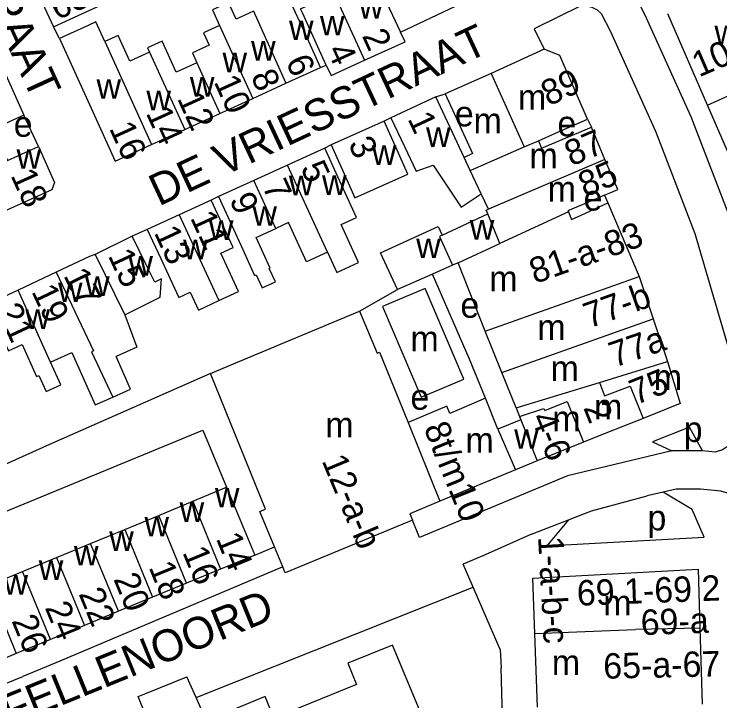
# Model space of a CAD drawing. Extents: x 159902 to 161769, y 383692 to 384875.
# Drawn here: x 161012.9 to 161124, y 384258 to 384366.1 of the extents above; entities that cross this region are included whole.
import ezdxf

# ---------------------------------------------------------------- set-up
doc = ezdxf.new("R2010")
doc.units = 0
for name, color, linetype in [('BLT_Basislijn', 7, 'Continuous'), ('BLT_Bebouwing', 7, 'Continuous'), ('BLT_Centroide', 7, 'Continuous'), ('BLT_Huisnummer', 7, 'Continuous'), ('BLT_Huisnummer_ tussenligend', 7, 'Continuous'), ('BLT_Huisnummer_reeks', 7, 'Continuous'), ('BLT_Onderdoorgang_en_onderverdeling', 7, 'Continuous'), ('BLT_Onderverdeling_panden', 7, 'Continuous'), ('BLT_Straatnaam', 7, 'Continuous')]:
    doc.layers.add(name, color=color, linetype=linetype)

msp = doc.modelspace()

# ---------------------------------------------------------------- linework, layer by layer
at = {"layer": 'BLT_Basislijn'}
for p, q in [((161020.02, 384362.24), (161019.1, 384364.09)), ((161061.12, 384357.69), (161062.02, 384358.08)), ((161079.26, 384353.06), (161080.74, 384353.54)), ((161016.72, 384345.23), (161014.43, 384350.19)), ((161072.22, 384349.75), (161071.15, 384349.22)), ((161103.15, 384349.53), (161103.76, 384348.3)), ((161062.8, 384345.51), (161061.79, 384345.01)), ((161045.08, 384337.36), (161043.9, 384336.83)), ((161105.85, 384337.59), (161106.37, 384336.36)), ((161033.86, 384332.17), (161031.49, 384331.12)), ((161067.27, 384319.35), (161073.23, 384322.72)), ((160998.04, 384282.22), (161042.6, 384300.61)), ((161042.6, 384300.61), (161046.3, 384291.65)), ((161115.06, 384290.85), (161112.54, 384290.25)), ((161094.32, 384284.24), (161100.17, 384286.49)), ((161094.32, 384284.24), (161087.02, 384280.97)), ((161050.76, 384280.94), (161053.88, 384282.22)), ((161087.02, 384280.97), (161083.6, 384279.49)), ((161085.17, 384275.87), (161083.6, 384279.49)), ((161041.53, 384258.51), (161085.17, 384275.87)), ((161089.41, 384266.06), (161085.17, 384275.87)), ((161089.41, 384266.06), (161089.58, 384263.2)), ((161020.06, 384264.23), (161014.24, 384261.83)), ((161090.05, 384245.92), (161089.58, 384263.2)), ((160925.32, 384225.36), (161014.24, 384261.83)), ((161041.53, 384258.51), (161040.06, 384261.8)), ((161033.65, 384255.7), (161032.4, 384258.67))]:
    msp.add_line(p, q, dxfattribs=at)
for points in [[(161091.04, 384402.68), (161092.89, 384399.78), (161106.05, 384377.98), (161112.13, 384366.07), (161119.42, 384350), (161125.75, 384333.48), (161131.82, 384312.82), (161133.22, 384304.1)], [(161105.32, 384366.21), (161104.75, 384366.71), (161103.9, 384367.13), (161102.97, 384367.42), (161102.1, 384367.39), (161094.74, 384363.77), (161096.31, 384360.56)], [(161105.32, 384366.21), (161106.73, 384363.46), (161113.88, 384347.69), (161120.06, 384331.56), (161125.95, 384311.5), (161127.52, 384301.77)], [(161087.09, 384305.62), (161084.59, 384311.78), (161078.77, 384325.16)], [(161043.79, 384309.53), (161018.48, 384298.36), (161008.76, 384293.97), (161007.55, 384296.22), (160996.38, 384290.92), (160996.61, 384289.76), (160975.74, 384279.89)], [(161127.52, 384301.77), (161127.06, 384300.19), (161126.12, 384298.74), (161125.36, 384298.11), (161124.4, 384297.49), (161123.24, 384297.14), (161121.25, 384297.34)], [(161121.25, 384297.34), (161119.22, 384301.07), (161113.4, 384298.74), (161116.43, 384297.34)], [(161116.43, 384297.34), (161100, 384293.43)], [(161121.25, 384297.34), (161116.43, 384297.34)], [(161100, 384293.43), (161076.73, 384283.73), (161075.59, 384286.46)], [(161100.17, 384286.49), (161096.78, 384282.41), (161121.52, 384283.75), (161119.66, 384288.13), (161115.06, 384290.85)], [(161120.95, 384291.34), (161117.13, 384291.34), (161115.06, 384290.85)], [(161129.51, 384286.96), (161128.63, 384288.3), (161127.27, 384289.52), (161125.78, 384290.52), (161124.14, 384291.02), (161120.95, 384291.34)], [(161100.17, 384286.49), (161103.81, 384287.89), (161112.54, 384290.25)], [(161055.17, 384279.07), (161020.06, 384264.23)], [(161032.4, 384258.67), (161033.71, 384259.21), (161040.06, 384261.8)], [(161053.21, 384231.45), (161043.97, 384253.02), (161041.53, 384258.51)]]:
    msp.add_lwpolyline(points, dxfattribs=at)
at = {"layer": 'BLT_Bebouwing'}
for p, q in [((161073.71, 384363.26), (161088.17, 384370.12)), ((161016.76, 384369.16), (161019.1, 384364.09)), ((161122.03, 384351.76), (161115.79, 384366.12)), ((161020.02, 384362.24), (161025.26, 384350.71)), ((161010.09, 384359.8), (161014.43, 384350.19)), ((161096.31, 384360.56), (161087.99, 384356.72)), ((161103.15, 384349.53), (161098.82, 384359.58)), ((161055.69, 384355.21), (161061.12, 384357.69)), ((161087.99, 384356.72), (161080.74, 384353.54)), ((161050.46, 384352.83), (161055.69, 384355.21)), ((161079.26, 384353.06), (161072.22, 384349.75)), ((161045.29, 384350.47), (161050.46, 384352.83)), ((161014.43, 384350.19), (161009.6, 384348)), ((161039.74, 384347.94), (161045.29, 384350.47)), ((161071.15, 384349.22), (161062.8, 384345.51)), ((161034.54, 384345.57), (161039.74, 384347.94)), ((161105.91, 384343.21), (161103.76, 384348.3)), ((161095.43, 384346.16), (161095.92, 384344.99)), ((161061.79, 384345.01), (161055.93, 384342.33)), ((161055.93, 384342.33), (161050.65, 384339.92)), ((161050.65, 384339.92), (161045.08, 384337.36)), ((161043.9, 384336.83), (161038.88, 384334.5)), ((161106.37, 384336.36), (161111.31, 384324.78)), ((161038.88, 384334.5), (161033.86, 384332.17)), ((161100.16, 384334.96), (161100.66, 384333.77)), ((161031.49, 384331.12), (161025.65, 384328.24)), ((161081.89, 384326.55), (161078.77, 384325.16)), ((161082.77, 384326.94), (161081.89, 384326.55)), ((161087.07, 384316.2), (161082.77, 384326.94)), ((161019.5, 384325.47), (161013.51, 384322.65)), ((161078.77, 384325.16), (161073.23, 384322.72)), ((161013.51, 384322.65), (161008.62, 384320.36)), ((161113.52, 384318.12), (161115.76, 384311.42)), ((161089.67, 384309.69), (161087.07, 384316.2)), ((161091.91, 384304.1), (161089.67, 384309.69)), ((161091.91, 384304.1), (161092.45, 384302.76)), ((161092.66, 384302.23), (161089.06, 384300.78)), ((161092.45, 384302.76), (161092.66, 384302.23)), ((161095.24, 384295.78), (161091.8, 384294.34)), ((161041.01, 384289.42), (161046.3, 384291.65)), ((161046.3, 384291.65), (161050.76, 384280.94)), ((161035.67, 384287.16), (161041.01, 384289.42)), ((161030.3, 384284.96), (161035.67, 384287.16)), ((161024.93, 384282.76), (161030.3, 384284.96)), ((161019.57, 384280.56), (161024.93, 384282.76)), ((161055.17, 384279.07), (161053.88, 384282.22)), ((161050.76, 384280.94), (161045.4, 384278.72)), ((161014.2, 384278.36), (161019.57, 384280.56)), ((161045.4, 384278.72), (161040.03, 384276.51)), ((161094.55, 384277.28), (161120.56, 384278.7)), ((161120.56, 384278.7), (161120.82, 384269.42)), ((161008.84, 384276.16), (161014.2, 384278.36)), ((161094.85, 384268.61), (161094.55, 384277.28)), ((161040.03, 384276.51), (161034.67, 384274.3)), ((161034.67, 384274.3), (161029.31, 384272.09)), ((161029.31, 384272.09), (161023.95, 384269.87)), ((161023.95, 384269.87), (161018.59, 384267.66)), ((161095.27, 384257.02), (161094.85, 384268.61)), ((161120.82, 384269.42), (161121.22, 384257.47)), ((161018.59, 384267.66), (161013.23, 384265.45)), ((161013.23, 384265.45), (161007.87, 384263.23))]:
    msp.add_line(p, q, dxfattribs=at)
for points in [[(161062.02, 384358.08), (161060.71, 384360.96), (161058.28, 384366.27), (161057.98, 384366.94), (161060.63, 384368.14), (161059.36, 384370.93), (161061.99, 384372.13)], [(161061.12, 384357.69), (161059.05, 384362.24), (161055.87, 384369.22)], [(161019.1, 384364.09), (161023.64, 384366.18), (161027.1, 384367.78)], [(161050.59, 384366.54), (161047.86, 384365.29), (161046.65, 384367.93), (161044.11, 384366.77), (161045.23, 384364.31)], [(161027.16, 384361.77), (161025.75, 384364.86), (161024.57, 384364.32), (161020.02, 384362.24)], [(161045.23, 384364.31), (161042.69, 384363.15), (161043.59, 384361.18), (161040.96, 384359.98), (161041.67, 384358.41)], [(161068.06, 384358.82), (161074.44, 384361.72), (161073.72, 384363.25)], [(161034.19, 384360.11), (161031.11, 384358.71), (161029.27, 384362.74), (161027.16, 384361.77)], [(161041.67, 384358.41), (161038.42, 384356.93), (161036.2, 384361.82), (161033.89, 384360.77), (161034.19, 384360.11)], [(161098.82, 384359.58), (161096.31, 384360.56)], [(161062.02, 384358.08), (161062.78, 384356.41), (161068.06, 384358.82)], [(161083.74, 384343.54), (161079.26, 384353.06)], [(161080.74, 384353.54), (161085.07, 384344.17), (161083.74, 384343.54)], [(161125.29, 384344.24), (161125.23, 384344.41), (161122.03, 384351.76)], [(161025.26, 384350.71), (161028.79, 384342.95), (161034.54, 384345.57)], [(161072.22, 384349.75), (161074.35, 384345.23), (161076.17, 384341.35), (161078.84, 384342.34), (161083.25, 384335.72), (161086.43, 384337.82)], [(161095.43, 384346.16), (161098.57, 384347.54), (161103.15, 384349.53)], [(161062.8, 384345.51), (161064.84, 384340.94), (161066.53, 384337.15), (161074.87, 384340.88), (161073.18, 384344.66), (161071.15, 384349.22)], [(161009.6, 384348), (161011.85, 384343.03), (161016.72, 384345.23)], [(161095.92, 384344.99), (161099.16, 384346.35), (161103.76, 384348.3)], [(161016.72, 384345.23), (161019.27, 384339.59), (161018.85, 384338.45), (161011.29, 384335.04)], [(161062.21, 384328.6), (161063.67, 384325.41), (161067.13, 384326.99), (161064.38, 384332.99), (161066.78, 384334.09), (161063.87, 384340.46), (161061.79, 384345.01)], [(161105.85, 384337.59), (161107.92, 384338.46), (161105.91, 384343.21)], [(161045.08, 384337.36), (161047.16, 384332.82), (161048.9, 384329.02), (161050.75, 384324.97), (161050.97, 384325.07), (161051.94, 384322.99), (161054.03, 384323.95), (161053.06, 384326.04), (161053.2, 384326.11), (161050.98, 384330.94), (161054.11, 384332.37)], [(161087.57, 384335.4), (161086.43, 384337.82)], [(161105.85, 384337.59), (161103.31, 384336.51), (161100.08, 384335.15), (161100.16, 384334.96)], [(161045.14, 384321.01), (161048.23, 384322.45), (161045.45, 384328.44), (161047.38, 384329.34), (161046, 384332.29), (161043.9, 384336.83)], [(161100.66, 384333.77), (161102.18, 384334.46), (161106.37, 384336.36)], [(161087.47, 384334.64), (161087.2, 384335.23), (161087.57, 384335.4)], [(161080.27, 384331.27), (161087.47, 384334.64)], [(161062.21, 384328.6), (161058.9, 384327.08), (161056.06, 384333.27), (161054.11, 384332.37)], [(161033.86, 384332.17), (161035.97, 384327.63), (161037.78, 384323.72), (161038.81, 384321.51), (161040.58, 384322.34), (161041.9, 384319.51), (161045.14, 384321.01)], [(161073.23, 384322.72), (161070.58, 384328.54), (161079.64, 384332.65), (161080.27, 384331.27)], [(161030.32, 384318.78), (161035.89, 384321.53), (161036.09, 384324.43), (161035.04, 384323.92), (161033.7, 384326.63), (161031.49, 384331.12)], [(161025.65, 384328.24), (161024.78, 384327.96), (161019.5, 384325.47)], [(161111.31, 384324.78), (161113.52, 384318.12)], [(161008.62, 384320.36), (161010.74, 384315.83), (161012.03, 384313.08), (161014.16, 384314.07), (161016.42, 384309.04), (161016.79, 384309.2), (161017.91, 384306.7), (161020.22, 384307.74), (161018.62, 384311.29)], [(161030.32, 384318.78), (161032.21, 384313.67), (161028.94, 384312.22)], [(161043.79, 384309.53), (161048.41, 384311.46), (161067.27, 384319.35)], [(161067.27, 384319.35), (161070.04, 384312.73), (161070.43, 384312.89), (161074.91, 384301.79)], [(161018.62, 384311.29), (161021.99, 384312.81), (161025.66, 384304.59), (161028.43, 384305.82)], [(161028.43, 384305.82), (161031.22, 384307.07), (161028.94, 384312.22)], [(161115.76, 384311.42), (161117.73, 384304.78)], [(161053.88, 384282.22), (161051.58, 384287.82), (161052.47, 384288.19), (161043.79, 384309.53)], [(161087.09, 384305.62), (161081.49, 384303.23), (161081, 384304.38), (161074.91, 384301.79)], [(161089.06, 384300.78), (161087.09, 384305.62)], [(161117.73, 384304.78), (161111.91, 384302.45)], [(161111.91, 384302.45), (161105.78, 384300), (161102.53, 384298.7)], [(161102.53, 384298.7), (161095.24, 384295.78)], [(161091.8, 384294.34), (161079.93, 384289.4)], [(161079.93, 384289.4), (161075.19, 384287.43), (161075.59, 384286.46)], [(161075.59, 384286.46), (161055.55, 384278.14), (161055.17, 384279.07)], [(161075.63, 384250), (161073.44, 384255.2), (161076.73, 384256.59), (161072.44, 384266.78), (161065.41, 384263.91), (161066.77, 384260.58), (161053.8, 384255.26), (161052.42, 384258.66), (161045.41, 384255.8), (161047.84, 384250), (161052.54, 384238.75), (161076.2, 384248.64), (161075.63, 384250)]]:
    msp.add_lwpolyline(points, dxfattribs=at)
msp.add_lwpolyline([(161070.9, 384320.05), (161076.97, 384305.79), (161083.69, 384308.65), (161077.62, 384322.91)], close=True, dxfattribs=at)
at = {"layer": 'BLT_Onderdoorgang_en_onderverdeling'}
msp.add_line((161092.66, 384302.23), (161095.24, 384295.78), dxfattribs=at)
at = {"layer": 'BLT_Onderverdeling_panden'}
for p, q in [((161067.3, 384376.83), (161073.71, 384363.26)), ((161061.99, 384372.13), (161068.06, 384358.82)), ((161050.59, 384366.54), (161055.69, 384355.21)), ((161045.23, 384364.31), (161050.46, 384352.83)), ((161027.16, 384361.77), (161034.54, 384345.57)), ((161034.19, 384360.11), (161039.74, 384347.94)), ((161041.67, 384358.41), (161045.29, 384350.47)), ((161087.99, 384356.72), (161093.16, 384345.18)), ((161122.03, 384351.76), (161130.37, 384355.54)), ((161084.7, 384341.5), (161093.16, 384345.18)), ((161093.16, 384345.18), (161095.43, 384346.16)), ((161105.91, 384343.21), (161087.57, 384335.4)), ((161062.21, 384328.6), (161055.93, 384342.33)), ((161054.11, 384332.37), (161050.65, 384339.92)), ((161038.88, 384334.5), (161045.14, 384321.01)), ((161100.16, 384334.96), (161089.38, 384329.99)), ((161082.77, 384326.94), (161089.38, 384329.99)), ((161025.65, 384328.24), (161030.32, 384318.78)), ((161087.07, 384316.2), (161111.31, 384324.78)), ((161089.67, 384309.69), (161113.52, 384318.12)), ((161105.04, 384308.13), (161115.76, 384311.42)), ((161091.91, 384304.1), (161105.04, 384308.13)), ((161089.06, 384300.78), (161091.8, 384294.34)), ((161041.01, 384289.42), (161045.4, 384278.72)), ((161040.03, 384276.51), (161035.67, 384287.16)), ((161030.3, 384284.96), (161034.67, 384274.3)), ((161029.31, 384272.09), (161024.93, 384282.76)), ((161019.57, 384280.56), (161023.95, 384269.87)), ((161018.59, 384267.66), (161014.2, 384278.36)), ((161008.84, 384276.16), (161013.23, 384265.45)), ((161094.85, 384268.61), (161110.72, 384269.21)), ((161120.82, 384269.42), (161110.72, 384269.21))]:
    msp.add_line(p, q, dxfattribs=at)
for points in [[(161084.7, 384341.5), (161083.74, 384343.54)], [(161086.43, 384337.82), (161084.7, 384341.5)], [(161089.38, 384329.99), (161087.47, 384334.64)], [(161080.27, 384331.27), (161079.87, 384331.09), (161081.89, 384326.55)], [(161019.5, 384325.47), (161025.36, 384313.08), (161025.06, 384312.94), (161028.43, 384305.82)], [(161018.62, 384311.29), (161017.37, 384314.07), (161015.56, 384318.09), (161013.51, 384322.65)], [(161105.04, 384308.13), (161105.83, 384306.02), (161109.85, 384307.53), (161111.91, 384302.45)], [(161092.45, 384302.76), (161096.3, 384304.02), (161096.43, 384303.68), (161099.98, 384305.09), (161102.53, 384298.7)], [(161074.91, 384301.79), (161079.93, 384289.4)]]:
    msp.add_lwpolyline(points, dxfattribs=at)

# ---------------------------------------------------------------- texts
at = {"layer": 'BLT_Centroide'}
for s, p in [('w', (161067.16, 384365.4)), ('w', (161056.17, 384362)), ('w', (161061.04, 384362.73)), ('w', (161123.14, 384361.22)), ('w', (161050.19, 384358.78)), ('w', (161045.7, 384356.95)), ('w', (161040.56, 384353.11)), ('w', (161025.86, 384352.77)), ('w', (161033.72, 384350.95)), ('m', (161092.21, 384351.03)), ('e', (161082.27, 384348.42)), ('e', (161012.83, 384346.78)), ('m', (161085.21, 384347.34)), ('e', (161098.42, 384346.86)), ('w', (161077.74, 384345.2)), ('w', (161069.2, 384342.36)), ('w', (161013.27, 384341.75)), ('m', (161094.02, 384341.84)), ('w', (161056.14, 384337.58)), ('w', (161061.36, 384337.64)), ('m', (161096.89, 384336.59)), ('e', (161102.54, 384335.17)), ('w', (161050.41, 384332.78)), ('w', (161043.56, 384330.55)), ('w', (161084.62, 384330.59)), ('w', (161076.18, 384327.69)), ('w', (161039.5, 384327.5)), ('w', (161030.88, 384324.92)), ('m', (161087.69, 384322.48)), ('w', (161024.06, 384321.72)), ('w', (161019.8, 384320.77)), ('e', (161083.15, 384318.29)), ('w', (161014.66, 384316.53)), ('m', (161095.26, 384314.82)), ('m', (161075.28, 384313.01)), ('m', (161097.34, 384308.34)), ('m', (161113.59, 384306.94)), ('e', (161075.28, 384303.82)), ('m', (161104.19, 384302.3)), ('m', (161097.61, 384300.44)), ('m', (161061.88, 384299.45)), ('p', (161118.3, 384298.74)), ('w', (161091.61, 384297.67)), ('m', (161083.94, 384297.04)), ('w', (161044.5, 384288.45)), ('w', (161038.95, 384286.16)), ('p', (161112.59, 384284.83)), ('w', (161033.41, 384283.88)), ('w', (161027.86, 384281.59)), ('w', (161022.31, 384279.3)), ('w', (161016.77, 384277.02)), ('w', (161011.22, 384274.73)), ('m', (161105.63, 384271.45)), ('m', (161097.54, 384262.05))]:
    msp.add_text(s, height=4, dxfattribs=at).set_placement(p)
at = {"layer": 'BLT_Huisnummer'}
for s, rotation, p in [('63', 24.5046, (161019.66, 384365.08)), ('2', 294.4973, (161067.6, 384362.7)), ('102a', 23.5543, (161120.71, 384356.1)), ('6', 294.4973, (161055.57, 384358.63)), ('89', 24.7813, (161097.03, 384351.55)), ('10', 294.4998, (161044.27, 384355.45)), ('1', 295.1762, (161074.78, 384349.63)), ('16', 294.5013, (161027.8, 384348.13)), ('87', 22.8976, (161100.62, 384342.09)), ('5', 294.5897, (161057.92, 384341.89)), ('85', 22.9049, (161102.78, 384337.21)), ('18', 294.3561, (161012.28, 384340.71)), ('9', 294.5846, (161046.72, 384336.91)), ('13', 294.8992, (161034.85, 384331.71)), ('17', 296.2473, (161020.6, 384324.97)), ('19', 295.3169, (161015.56, 384322.45)), ('21', 295.0273, (161010.06, 384319.47)), ('75', 21.8188, (161110.77, 384304.52)), ('2', 291.8167, (161102.46, 384304.14)), ('14', 292.3924, (161044.62, 384283.57)), ('18', 292.3924, (161034.03, 384279.04)), ('20', 292.3924, (161028.48, 384277.18)), ('24', 292.3924, (161017.68, 384272.69))]:
    msp.add_text(s, height=4, rotation=rotation, dxfattribs=at).set_placement(p)
at = {"layer": 'BLT_Huisnummer_ tussenligend'}
for s, rotation, p in [('4', 294.4973, (161062.1, 384360.4)), ('8', 294.4973, (161050.09, 384356.31)), ('12', 294.4998, (161038.5, 384352.83)), ('14', 294.4998, (161033.58, 384350.53)), ('3', 295.1762, (161065.42, 384345.69)), ('7', 294.5897, (161051.88, 384339)), ('11', 294.5846, (161040.56, 384334.05)), ('15', 294.8992, (161027.61, 384328.09)), ('16', 292.3924, (161039.34, 384281.39)), ('22', 292.3924, (161023, 384274.86)), ('26', 292.3924, (161012.44, 384270.61))]:
    msp.add_text(s, height=4, rotation=rotation, dxfattribs=at).set_placement(p)
at = {"layer": 'BLT_Huisnummer_reeks'}
for s, rotation, p in [('81-a-83', 19.4882, (161094.88, 384323.6)), ('77-b', 19.4823, (161103.39, 384316.6)), ('77a', 18.9751, (161107.38, 384310.44)), ('4-6', 291.8151, (161094.18, 384302.58)), ('8t/m10', 292.0169, (161077.32, 384300.97)), ('12-a-b', 292.7087, (161061.27, 384295.8)), ('1-a-b-c', 273.0966, (161095.37, 384283.83)), ('69 1-69 2', 2.1393, (161101.55, 384272.96)), ('69-a', 2.1393, (161111.6, 384268.33)), ('65-a-67', 1.2015, (161105.67, 384261.47))]:
    msp.add_text(s, height=4, rotation=rotation, dxfattribs=at).set_placement(p)
at = {"layer": 'BLT_Straatnaam'}
for s, height, rotation, p in [('WILLEM BARENTZSTRAAT', 5, 294.6292, (160980.4, 384429.61)), ('DE VRIESSTRAAT', 4.9999, 25.0348, (161035.67, 384335.79)), ('NIEUWE FELLENOORD', 5, 22.2149, (160985.73, 384243.09))]:
    msp.add_text(s, height=height, rotation=rotation, dxfattribs=at).set_placement(p)

doc.saveas('drawing.dxf')
